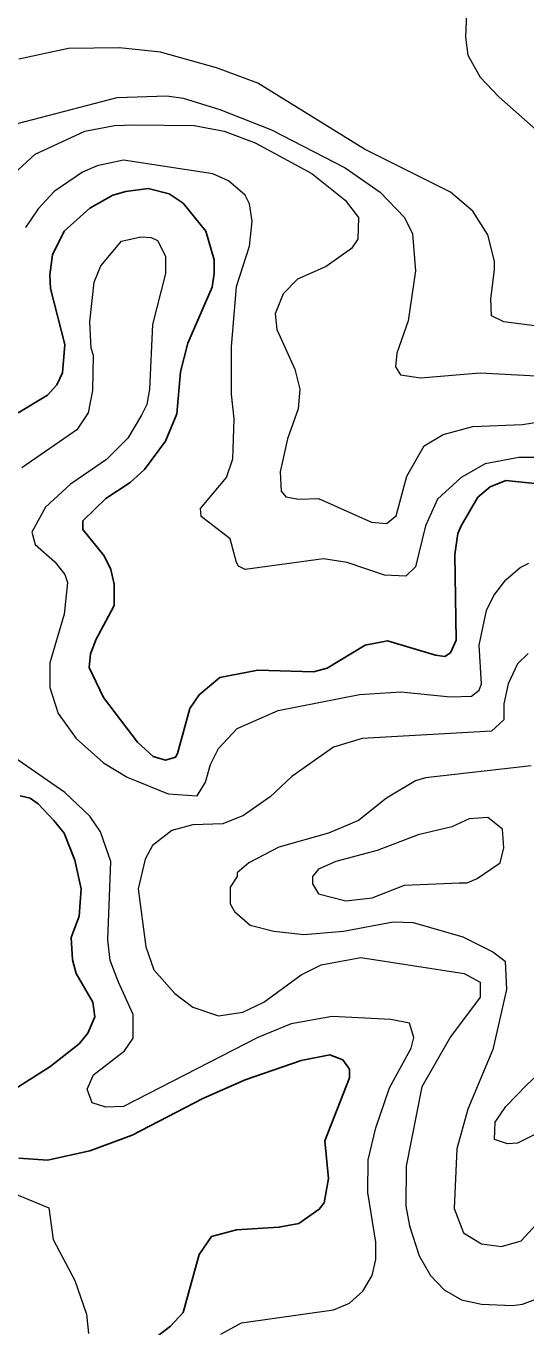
# Model space of a CAD drawing. Extents: x 423 to 448.8, y 7456.3 to 7484.
# Drawn here: x 430.233 to 430.855, y 7478.283 to 7479.901 of the extents above; entities that cross this region are included whole.
import ezdxf

# ---------------------------------------------------------------- set-up
doc = ezdxf.new("R2010")
doc.units = 0
doc.header["$LTSCALE"] = 0.032
doc.layers.add('1', color=7, linetype='Continuous', lineweight=25)
doc.layers.add('2', color=7, linetype='Continuous', lineweight=13)

msp = doc.modelspace()

# ---------------------------------------------------------------- linework, layer by layer
at = {"layer": '1'}
for points in [[(430.7702, 7479.2701), (430.7664, 7479.2438), (430.7679, 7479.1371), (430.761, 7479.1216), (430.754, 7479.1169), (430.7424, 7479.1185), (430.6828, 7479.1363), (430.655, 7479.1309), (430.6078, 7479.1022), (430.5908, 7479.0976), (430.5212, 7479.0999), (430.474, 7479.0906), (430.4484, 7479.069), (430.4368, 7479.052), (430.4214, 7478.9963), (430.419, 7478.9916), (430.4067, 7478.9878), (430.3912, 7478.9924), (430.3719, 7479.0102), (430.3293, 7479.0659), (430.3116, 7479.103), (430.3131, 7479.1201), (430.3201, 7479.1386), (430.3386, 7479.1726), (430.3425, 7479.1803), (430.3425, 7479.2067), (430.3386, 7479.2252), (430.3301, 7479.2423), (430.3038, 7479.2747), (430.3038, 7479.2856), (430.3324, 7479.3134), (430.3626, 7479.3335), (430.3804, 7479.3497), (430.4067, 7479.3846), (430.4206, 7479.4186), (430.4253, 7479.4712), (430.4345, 7479.5068), (430.4647, 7479.5764), (430.467, 7479.5934), (430.467, 7479.6104), (430.4569, 7479.646), (430.4284, 7479.6808), (430.4113, 7479.6924), (430.385, 7479.6993), (430.3572, 7479.6955), (430.3409, 7479.6909), (430.3123, 7479.6746), (430.2806, 7479.646), (430.2659, 7479.6166), (430.2628, 7479.5919), (430.2636, 7479.5748), (430.2814, 7479.5052), (430.2783, 7479.4696), (430.2713, 7479.4549), (430.2597, 7479.4418), (430.2234, 7479.4201)], [(430.8661, 7479.332), (430.8298, 7479.3358), (430.8104, 7479.3281), (430.7949, 7479.315), (430.7741, 7479.2793), (430.7702, 7479.2701)], [(430.2257, 7478.9437), (430.2381, 7478.9406), (430.2481, 7478.9336), (430.2675, 7478.9128), (430.2806, 7478.8973), (430.2938, 7478.8633), (430.3015, 7478.8277), (430.2992, 7478.7937), (430.2891, 7478.7673), (430.2907, 7478.7395), (430.2953, 7478.7225), (430.3162, 7478.6869), (430.3185, 7478.6684), (430.31, 7478.6482), (430.2992, 7478.6351), (430.2628, 7478.6065), (430.2164, 7478.577)], [(430.2242, 7478.4928), (430.2597, 7478.4904), (430.3123, 7478.502), (430.3649, 7478.5214), (430.4531, 7478.567), (430.5057, 7478.5902), (430.5753, 7478.6142), (430.6109, 7478.6212), (430.6271, 7478.615), (430.6356, 7478.6033), (430.6356, 7478.5926), (430.6047, 7478.5144), (430.6093, 7478.4673), (430.6039, 7478.4371), (430.5977, 7478.4293), (430.5722, 7478.4115), (430.5475, 7478.4069), (430.4949, 7478.4038), (430.4639, 7478.3953), (430.4485, 7478.3729), (430.4284, 7478.3009), (430.4129, 7478.2839), (430.3664, 7478.2483)]]:
    msp.add_lwpolyline(points, dxfattribs=at)
at = {"layer": '2'}
for points in [[(430.9203, 7480.0459), (430.8259, 7479.9778), (430.8105, 7479.9631), (430.7942, 7479.943), (430.7811, 7479.9183), (430.7795, 7479.8873), (430.7826, 7479.8649), (430.7981, 7479.8378), (430.8212, 7479.813), (430.8816, 7479.7597)], [(430.3495, 7479.8741), (430.286, 7479.8734), (430.2242, 7479.8602)], [(430.9296, 7479.5199), (430.8275, 7479.5331), (430.812, 7479.5408), (430.8112, 7479.5617), (430.8158, 7479.5981), (430.8158, 7479.6089), (430.8073, 7479.6414), (430.7888, 7479.6708), (430.761, 7479.6947), (430.6542, 7479.7481), (430.5212, 7479.83), (430.4701, 7479.8494), (430.4005, 7479.8688), (430.3495, 7479.8741)], [(430.2226, 7479.7798), (430.3464, 7479.8123), (430.4083, 7479.8146), (430.4284, 7479.8115), (430.474, 7479.7976), (430.5382, 7479.772), (430.6302, 7479.7249), (430.6735, 7479.6947), (430.7037, 7479.663), (430.7137, 7479.6429), (430.7176, 7479.5965), (430.7083, 7479.5346), (430.6944, 7479.4944), (430.6928, 7479.4774), (430.699, 7479.4673), (430.7238, 7479.4635), (430.7981, 7479.4696), (430.9605, 7479.4611)], [(430.2017, 7479.7024), (430.2443, 7479.7419), (430.3062, 7479.7705), (430.3433, 7479.7775), (430.368, 7479.7782), (430.4423, 7479.7775), (430.4794, 7479.7705), (430.5181, 7479.7558), (430.5884, 7479.7179), (430.6302, 7479.6847), (430.6464, 7479.663), (430.6457, 7479.6359), (430.6379, 7479.6243), (430.6063, 7479.6019), (430.5707, 7479.5864), (430.5529, 7479.5679), (430.5428, 7479.5431), (430.5451, 7479.5238), (430.5676, 7479.4743), (430.5738, 7479.4495), (430.5714, 7479.4248), (430.5583, 7479.3877), (430.549, 7479.3466), (430.5506, 7479.3227), (430.556, 7479.3157), (430.5722, 7479.3126), (430.597, 7479.3134), (430.6627, 7479.284), (430.6813, 7479.2825), (430.6936, 7479.2918), (430.7068, 7479.3413), (430.7284, 7479.3791), (430.7517, 7479.3931), (430.7888, 7479.4031), (430.8507, 7479.4054), (430.9125, 7479.4155)], [(430.7053, 7479.2167), (430.6789, 7479.2182), (430.6326, 7479.2337), (430.6032, 7479.2384), (430.5057, 7479.2252), (430.4972, 7479.2291), (430.4949, 7479.2337), (430.4871, 7479.2631), (430.4508, 7479.291), (430.45, 7479.301), (430.4825, 7479.3397), (430.4902, 7479.3629), (430.4918, 7479.4124), (430.4887, 7479.4434), (430.4887, 7479.5021), (430.4949, 7479.5771), (430.5111, 7479.6274), (430.5142, 7479.6584), (430.5111, 7479.68), (430.5057, 7479.6909), (430.4848, 7479.7086), (430.4655, 7479.7172), (430.3541, 7479.7342), (430.3216, 7479.7272), (430.3031, 7479.7195), (430.2682, 7479.6955), (430.2481, 7479.6738), (430.2326, 7479.6506)], [(430.228, 7479.352), (430.2976, 7479.4), (430.3108, 7479.4202), (430.3162, 7479.448), (430.317, 7479.4913), (430.3139, 7479.5006), (430.3123, 7479.5331), (430.3177, 7479.5826), (430.3263, 7479.6027), (430.3518, 7479.6336), (430.3758, 7479.639), (430.3889, 7479.6383), (430.3966, 7479.6344), (430.4067, 7479.6151), (430.4067, 7479.5934), (430.3904, 7479.53), (430.3866, 7479.4495), (430.3835, 7479.4302)], [(430.3835, 7479.4302), (430.3765, 7479.4171), (430.3595, 7479.3884), (430.3332, 7479.3621), (430.2883, 7479.3312), (430.2574, 7479.3025), (430.2404, 7479.2717), (430.2443, 7479.2561), (430.269, 7479.2345), (430.2814, 7479.2191), (430.2845, 7479.209), (430.2806, 7479.1696), (430.2628, 7479.1092), (430.2628, 7479.0783), (430.2729, 7479.0458), (430.2953, 7479.0148), (430.3294, 7478.9847), (430.3588, 7478.9669), (430.4098, 7478.946), (430.4461, 7478.9437), (430.4562, 7478.9607), (430.4624, 7478.9824), (430.4724, 7479.0025), (430.4956, 7479.0272), (430.5467, 7479.0496), (430.648, 7479.0697), (430.6991, 7479.0728), (430.761, 7479.0667), (430.7872, 7479.0675), (430.7965, 7479.0751), (430.7996, 7479.0829), (430.7965, 7479.1309), (430.8058, 7479.1742), (430.8151, 7479.1928), (430.8298, 7479.2121), (430.8476, 7479.2275), (430.8584, 7479.233)], [(430.8646, 7479.3645), (430.846, 7479.3645), (430.8043, 7479.3567), (430.7741, 7479.3397), (430.7447, 7479.3126), (430.73, 7479.2794), (430.7176, 7479.2283), (430.7053, 7479.2167)], [(430.8576, 7479.1208), (430.8445, 7479.1076), (430.8328, 7479.0829), (430.8275, 7479.0582), (430.8275, 7479.0381), (430.812, 7479.0241), (430.6511, 7479.0149), (430.6155, 7479.004), (430.5637, 7478.9677), (430.5366, 7478.9421)], [(430.4755, 7478.2738), (430.5011, 7478.2878), (430.6155, 7478.304), (430.6356, 7478.3125), (430.6519, 7478.3272), (430.6635, 7478.3466), (430.6681, 7478.3667), (430.6681, 7478.3884), (430.658, 7478.4502), (430.6588, 7478.4905), (430.6681, 7478.5307), (430.6851, 7478.5802), (430.7122, 7478.6297), (430.7153, 7478.6428), (430.7099, 7478.6606), (430.6867, 7478.6653), (430.614, 7478.6691), (430.5629, 7478.6598), (430.5212, 7478.6428), (430.3541, 7478.557), (430.3325, 7478.5562), (430.3154, 7478.5616), (430.3092, 7478.5786), (430.3169, 7478.5964), (430.3557, 7478.6265), (430.3665, 7478.6421), (430.3665, 7478.6714), (430.3479, 7478.7117), (430.3378, 7478.7387), (430.3347, 7478.7643), (430.3386, 7478.8617), (430.3255, 7478.8988), (430.3123, 7478.9182), (430.2814, 7478.9475), (430.218, 7478.9916)], [(430.8615, 7478.9808), (430.73, 7478.9661), (430.7176, 7478.9623), (430.6813, 7478.9406), (430.6465, 7478.9127), (430.6094, 7478.8973), (430.5475, 7478.8795), (430.5103, 7478.8602), (430.4956, 7478.8478), (430.4956, 7478.8431), (430.4871, 7478.83), (430.4871, 7478.8091), (430.4925, 7478.7998), (430.5119, 7478.7828), (430.5413, 7478.7751), (430.5784, 7478.7712), (430.6279, 7478.7751), (430.6898, 7478.7867), (430.7145, 7478.7859), (430.7764, 7478.7681), (430.8135, 7478.7495), (430.829, 7478.738), (430.8306, 7478.7024), (430.8135, 7478.6281), (430.7826, 7478.5539), (430.7687, 7478.5044), (430.7656, 7478.4301), (430.7772, 7478.3999), (430.7996, 7478.386), (430.8244, 7478.3829), (430.8491, 7478.3899), (430.8723, 7478.4154)], [(430.5366, 7478.9421), (430.5034, 7478.9189), (430.4779, 7478.9089), (430.4407, 7478.9073), (430.4144, 7478.9004), (430.3904, 7478.8818), (430.3811, 7478.8648), (430.3727, 7478.8277), (430.3819, 7478.7557), (430.392, 7478.7271), (430.4183, 7478.6977), (430.4407, 7478.6807), (430.4724, 7478.6699), (430.5026, 7478.6745), (430.5289, 7478.6869), (430.5753, 7478.7209), (430.6001, 7478.7333), (430.6496, 7478.7426), (430.778, 7478.7225), (430.7981, 7478.7116), (430.7981, 7478.6931), (430.7609, 7478.6436), (430.7254, 7478.5817), (430.706, 7478.4827), (430.7053, 7478.4332), (430.7099, 7478.4085), (430.7222, 7478.3713), (430.7362, 7478.3466), (430.7532, 7478.3288), (430.7749, 7478.3164), (430.7996, 7478.311), (430.8383, 7478.3094), (430.8507, 7478.311), (430.8816, 7478.3226)], [(430.1917, 7478.4595), (430.2613, 7478.4309), (430.2667, 7478.3915), (430.2937, 7478.3404), (430.3084, 7478.2986), (430.3108, 7478.2746)]]:
    msp.add_lwpolyline(points, dxfattribs=at)
for points in [[(430.7718, 7478.8354), (430.7818, 7478.8354), (430.7942, 7478.8408), (430.8228, 7478.8602), (430.8275, 7478.8787), (430.8259, 7478.9019), (430.8073, 7478.9166), (430.7842, 7478.9151), (430.7625, 7478.905), (430.7207, 7478.8949), (430.6697, 7478.8756), (430.6186, 7478.8617), (430.5969, 7478.8524), (430.5892, 7478.8432), (430.5892, 7478.8339), (430.5969, 7478.8215), (430.631, 7478.813), (430.6635, 7478.8168), (430.7037, 7478.8323)], [(430.8561, 7478.584), (430.8839, 7478.6096), (430.9002, 7478.6149), (430.9358, 7478.618), (430.9527, 7478.6111), (430.9543, 7478.5979), (430.9489, 7478.5895), (430.8661, 7478.5221), (430.8445, 7478.5113), (430.8321, 7478.5106), (430.8158, 7478.516), (430.8166, 7478.5376), (430.8298, 7478.557)]]:
    msp.add_lwpolyline(points, close=True, dxfattribs=at)

doc.saveas('drawing.dxf')
